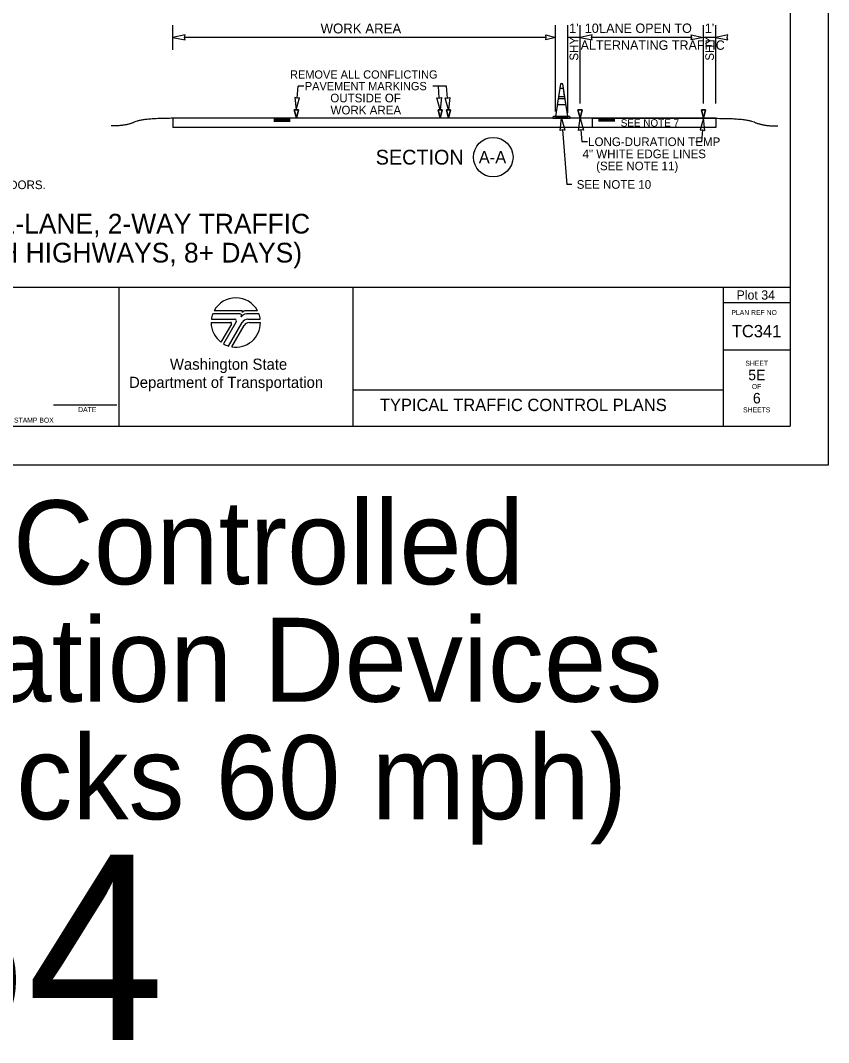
# Model space of a CAD drawing. Extents: x 99977 to 100176, y 99905 to 100011.
# Drawn here: x 100069.51 to 100076.06, y 99905.01 to 99913.29 of the extents above; entities that cross this region are included whole.
import ezdxf

# ---------------------------------------------------------------- set-up
doc = ezdxf.new("R2010")
doc.units = 0
for name, color, linetype in [('SH_DE_DetailHeading1Text', 7, 'Continuous'), ('SH_GI_GeneralNotesBodyText', 7, 'Continuous'), ('SH_GI_PlotLimits', 7, 'Continuous'), ('SH_GI_SheetBorder', 7, 'Continuous'), ('SH_GI_SheetLocationText', 7, 'Continuous'), ('SH_GI_SheetTextInCells', 7, 'Continuous'), ('SH_GI_TitleBlockText', 7, 'Continuous'), ('SH_GI_WSDOTLogo', 7, 'Continuous'), ('TR_WZ_TrafficConeElev', 7, 'Continuous'), ('TR_WZ_WorkZoneDetails', 7, 'Continuous'), ('TR_WZ_WorkZoneTextCurrent', 7, 'Continuous')]:
    doc.layers.add(name, color=color, linetype=linetype)

msp = doc.modelspace()

# ---------------------------------------------------------------- linework, layer by layer
at = {"layer": 'SH_GI_PlotLimits'}
msp.add_lwpolyline([(100059.0625, 99909.6875), (100076.0625, 99909.6875), (100076.0625, 99920.6875), (100059.0625, 99920.6875)], close=True, dxfattribs=at)
at = {"layer": 'SH_GI_SheetBorder'}
for p, q in [((100075.75, 99920.375), (100075.75, 99910)), ((100060, 99911.1259), (100075.75, 99911.1259)), ((100070.3089, 99911.1259), (100070.3089, 99910)), ((100072.2055, 99911.1259), (100072.2055, 99910)), ((100075.2079, 99911.1259), (100075.2079, 99910)), ((100075.2079, 99911.0008), (100075.75, 99911.0008)), ((100075.2079, 99910.6176), (100075.75, 99910.6176)), ((100072.2055, 99910.2955), (100075.2079, 99910.2955)), ((100069.7797, 99910.1733), (100070.2914, 99910.1733)), ((100060, 99910), (100075.75, 99910))]:
    msp.add_line(p, q, dxfattribs=at)
at = {"layer": 'SH_GI_WSDOTLogo'}
for p, q in [((100071.059, 99910.8661), (100071.2496, 99910.8661)), ((100071.2894, 99910.9094), (100071.0697, 99910.9094)), ((100071.303, 99910.9354), (100071.0815, 99910.9354)), ((100071.433, 99910.9354), (100071.3351, 99910.9354)), ((100071.343, 99910.9094), (100071.3429, 99910.9094)), ((100071.4448, 99910.9094), (100071.343, 99910.9094)), ((100071.3558, 99910.8661), (100071.4555, 99910.8661)), ((100071.0572, 99910.84), (100071.2148, 99910.84)), ((100071.222, 99910.8277), (100071.1364, 99910.6807)), ((100071.261, 99910.8464), (100071.1567, 99910.6672)), ((100071.1989, 99910.6487), (100071.3089, 99910.839)), ((100071.2244, 99910.6428), (100071.3242, 99910.8156)), ((100071.3655, 99910.8394), (100071.4572, 99910.8394))]:
    msp.add_line(p, q, dxfattribs=at)
for centre, radius, start, end in [((100071.2572, 99910.84), 0.2, 28.47865, 151.53204), ((100071.2572, 99910.84), 0.2, 159.69598, 172.50569), ((100071.2497, 99910.853), 0.0131, 329.76834, 90), ((100071.2894, 99910.8946), 0.0148, 327.8418, 89.99855), ((100071.3429, 99910.861), 0.0484, 89.99529, 147.82376), ((100071.303, 99910.9263), 0.00903, 329.87418, 90.00328), ((100071.3558, 99910.8119), 0.0542, 90, 149.99738), ((100071.3352, 99910.9066), 0.0287, 90.00721, 148.16763), ((100071.2572, 99910.84), 0.2, 7.49431, 20.29406), ((100071.2572, 99910.84), 0.2, 179.99864, 232.84327), ((100071.2149, 99910.8318), 0.0082, 329.74356, 90), ((100071.2572, 99910.84), 0.2, 260.54554, 359.80857), ((100071.3654, 99910.7918), 0.0476, 90, 150.05432), ((100071.2572, 99910.84), 0.2, 239.79292, 253.0448)]:
    msp.add_arc(centre, radius, start, end, dxfattribs=at)
at = {"layer": 'TR_WZ_TrafficConeElev'}
for p, q in [((100073.8828, 99912.7369), (100073.8728, 99912.6719)), ((100073.913, 99912.7369), (100073.8828, 99912.7369)), ((100073.923, 99912.6719), (100073.913, 99912.7369)), ((100073.8697, 99912.6519), (100073.8628, 99912.6069)), ((100073.8628, 99912.6069), (100073.9329, 99912.6069)), ((100073.926, 99912.6519), (100073.8697, 99912.6519)), ((100073.8728, 99912.6719), (100073.923, 99912.6719)), ((100073.9329, 99912.6069), (100073.926, 99912.6519)), ((100073.8335, 99912.5094), (100073.8285, 99912.5044)), ((100073.8285, 99912.5044), (100073.8285, 99912.4944)), ((100073.8285, 99912.4944), (100073.9673, 99912.4944)), ((100073.8479, 99912.5094), (100073.8335, 99912.5094)), ((100073.9673, 99912.5044), (100073.9623, 99912.5094)), ((100073.9673, 99912.4944), (100073.9673, 99912.5044))]:
    msp.add_line(p, q, dxfattribs=at)
msp.add_lwpolyline([(100073.8479, 99912.5094), (100073.9479, 99912.5094), (100073.9073, 99912.7744), (100073.8885, 99912.7744)], close=True, dxfattribs=at)
msp.add_lwpolyline([(100073.8479, 99912.5094), (100073.9479, 99912.5094), (100073.9073, 99912.7744), (100073.8885, 99912.7744)], close=True, dxfattribs=at)
msp.add_lwpolyline([(100073.9623, 99912.5094), (100073.9479, 99912.5094), (100073.8479, 99912.5094)], dxfattribs=at)
at = {"layer": 'TR_WZ_WorkZoneDetails'}
for p, q in [((100070.7479, 99913.0504), (100070.7479, 99913.2504)), ((100073.8479, 99912.5494), (100073.8479, 99913.2504)), ((100073.9479, 99912.5394), (100073.9479, 99913.2504)), ((100074.0479, 99912.6142), (100074.0479, 99913.2504)), ((100075.0479, 99912.6142), (100075.0479, 99913.2504)), ((100075.1479, 99912.6142), (100075.1479, 99913.2504)), ((100073.7729, 99913.1504), (100070.8416, 99913.1504)), ((100074.0479, 99913.1504), (100073.9479, 99913.1504)), ((100074.9542, 99913.1504), (100074.1416, 99913.1504)), ((100075.1479, 99913.1504), (100075.0479, 99913.1504)), ((100071.7553, 99912.6576), (100071.763, 99912.7552)), ((100071.8092, 99912.7552), (100071.763, 99912.7552)), ((100072.966, 99912.7552), (100072.8531, 99912.7552)), ((100072.9071, 99912.6576), (100072.8993, 99912.7552)), ((100072.9737, 99912.6576), (100072.966, 99912.7552)), ((100070.7479, 99912.4944), (100070.7479, 99912.4194)), ((100075.1479, 99912.4944), (100070.7479, 99912.4944)), ((100071.5649, 99912.4891), (100071.6979, 99912.4891)), ((100071.5649, 99912.4835), (100071.6979, 99912.4835)), ((100071.5649, 99912.4779), (100071.6979, 99912.4779)), ((100071.5649, 99912.4726), (100071.6979, 99912.4726)), ((100074.3309, 99912.4887), (100074.1979, 99912.4887)), ((100074.3309, 99912.4831), (100074.1979, 99912.4831)), ((100074.3309, 99912.4774), (100074.1979, 99912.4774)), ((100074.3309, 99912.4722), (100074.1979, 99912.4722)), ((100075.1479, 99912.4944), (100075.1479, 99912.4194)), ((100075.1479, 99912.4194), (100070.7479, 99912.4194)), ((100073.9053, 99912.4009), (100073.9406, 99911.9574)), ((100074.0553, 99912.4009), (100074.0631, 99912.3034)), ((100075.0404, 99912.4009), (100075.0327, 99912.3034)), ((100074.1092, 99912.3034), (100074.0631, 99912.3034)), ((100075.0327, 99912.3034), (100074.9865, 99912.3034)), ((100073.9806, 99911.9574), (100073.9406, 99911.9574))]:
    msp.add_line(p, q, dxfattribs=at)
for points in [[(100070.7479, 99913.1504), (100070.8461, 99913.1312), (100070.8416, 99913.1504), (100070.8461, 99913.1697)], [(100073.8479, 99913.1504), (100073.7693, 99913.1312), (100073.7729, 99913.1504), (100073.7693, 99913.1697)], [(100074.0479, 99913.1504), (100074.1462, 99913.1312), (100074.1416, 99913.1504), (100074.1462, 99913.1697)], [(100075.0479, 99913.1504), (100074.9496, 99913.1312), (100074.9542, 99913.1504), (100074.9496, 99913.1697)], [(100075.1479, 99913.1504), (100075.2462, 99913.1312), (100075.2416, 99913.1504), (100075.2462, 99913.1697)], [(100071.7478, 99912.5642), (100071.7748, 99912.6606), (100071.7552, 99912.6576), (100071.7363, 99912.6637)], [(100072.9145, 99912.5642), (100072.8875, 99912.6606), (100072.9071, 99912.6576), (100072.926, 99912.6637)], [(100072.9812, 99912.5642), (100072.9542, 99912.6606), (100072.9738, 99912.6576), (100072.9926, 99912.6637)], [(100071.7479, 99912.4944), (100071.7312, 99912.5642), (100071.7645, 99912.5642)], [(100072.9145, 99912.4944), (100072.8978, 99912.5642), (100072.9312, 99912.5642)], [(100072.9812, 99912.4944), (100072.9645, 99912.5642), (100072.9978, 99912.5642)], [(100074.0479, 99912.4944), (100074.0312, 99912.5642), (100074.0645, 99912.5642)], [(100075.0479, 99912.4944), (100075.0312, 99912.5642), (100075.0645, 99912.5642)], [(100073.8979, 99912.4944), (100073.9248, 99912.3979), (100073.9053, 99912.4009), (100073.8864, 99912.3949)], [(100074.0479, 99912.4944), (100074.0748, 99912.3979), (100074.0553, 99912.4009), (100074.0364, 99912.3949)], [(100074.1479, 99912.4944), (100075.1479, 99912.4944), (100075.1479, 99912.4194), (100074.1479, 99912.4194)], [(100074.1479, 99912.4944), (100075.1479, 99912.4944), (100075.1479, 99912.4194), (100074.1479, 99912.4194)], [(100075.0479, 99912.4944), (100075.0209, 99912.3979), (100075.0405, 99912.4009), (100075.0593, 99912.3949)]]:
    msp.add_lwpolyline(points, close=True, dxfattribs=at)
for points in [[(100071.7645, 99912.5642), (100071.7312, 99912.5642), (100071.7479, 99912.4944), (100071.7645, 99912.5642)], [(100072.9312, 99912.5642), (100072.8978, 99912.5642), (100072.9145, 99912.4944), (100072.9312, 99912.5642)], [(100072.9978, 99912.5642), (100072.9645, 99912.5642), (100072.9812, 99912.4944), (100072.9978, 99912.5642)], [(100074.0645, 99912.5642), (100074.0312, 99912.5642), (100074.0479, 99912.4944), (100074.0645, 99912.5642)], [(100075.0645, 99912.5642), (100075.0312, 99912.5642), (100075.0479, 99912.4944), (100075.0645, 99912.5642)]]:
    msp.add_lwpolyline(points, dxfattribs=at)
msp.add_circle((100073.3444, 99912.1794), 0.16, dxfattribs=at)
for points in [[(100070.7479, 99912.4944), (100070.4967, 99912.4944), (100070.3712, 99912.4322), (100070.2457, 99912.4322)], [(100075.1479, 99912.4944), (100075.399, 99912.4945), (100075.5245, 99912.4324), (100075.65, 99912.4325)]]:
    msp.add_open_spline(points, degree=2, dxfattribs=at)

# ---------------------------------------------------------------- texts
at = {"layer": 'SH_DE_DetailHeading1Text'}
for s, p in [('SIMPLE TEMPORARY SIGNAL-CONTROLLED ALTERNATING 1-LANE, 2-WAY TRAFFIC', (100063.1573, 99911.5606)), ('25 WZSL + CHANNELIZING DEVICES + RUMBLE STRIPS (65 MPH HIGHWAYS, 8+ DAYS)', (100062.8951, 99911.3259))]:
    msp.add_text(s, height=0.16, rotation=360, dxfattribs=at).set_placement(p)
at = {"layer": 'SH_GI_GeneralNotesBodyText'}
msp.add_text('ROADWAY WIDTH RESTRICTIONS. 30 DAY NOTICE REQUIRED ON MAJOR FREIGHT CORRIDORS.', height=0.07, rotation=360, dxfattribs=at).set_placement((100065.3222, 99911.9206))
at = {"layer": 'SH_GI_SheetBorder'}
msp.add_text('PLAN REF NO', height=0.040032, dxfattribs=at).set_placement((100075.2747, 99910.9008))
at = {"layer": 'SH_GI_SheetLocationText'}
for s, height, p in [('Plot 34', 0.075, (100075.3164, 99911.025)), (' Temp Signal-Controlled', 0.68, (100063.7893, 99908.7191)), ('Alt Traffic w/ Channelization Devices', 0.68, (100059.9592, 99907.7671)), ('& Rumble Strips (65, Trucks 60 mph)', 0.68, (100059.4717, 99906.8151)), ('Plot 64', 1.5, (100064.4341, 99905.0267))]:
    msp.add_text(s, height=height, dxfattribs=at).set_placement(p)
at = {"layer": 'SH_GI_SheetTextInCells'}
for s, height, p in [('Washington State', 0.090072, (100070.7229, 99910.4571)), ('SHEET', 0.04003, (100075.3877, 99910.4896)), ('Department of Transportation', 0.090072, (100070.3916, 99910.3101)), ('OF', 0.04003, (100075.4406, 99910.3008)), ('DATE', 0.04003, (100069.9794, 99910.1141)), ('SHEETS', 0.04003, (100075.3698, 99910.112)), ('P.E. STAMP BOX', 0.040032, (100069.339, 99910.0286))]:
    msp.add_text(s, height=height, dxfattribs=at).set_placement(p)
at = {"layer": 'SH_GI_TitleBlockText'}
for s, height, p in [('TC341', 0.1, (100075.2784, 99910.72)), ('5E', 0.085, (100075.4116, 99910.3723)), ('TYPICAL TRAFFIC CONTROL PLANS', 0.1, (100072.4251, 99910.1224)), ('6', 0.085, (100075.4493, 99910.1843))]:
    msp.add_text(s, height=height, dxfattribs=at).set_placement(p)
at = {"layer": 'TR_WZ_WorkZoneDetails'}
for s, height, p in [('WORK AREA', 0.08, (100071.9443, 99913.1824)), ("1'", 0.076, (100073.9599, 99913.1864)), ("10'", 0.076, (100074.0867, 99913.1864)), (' LANE OPEN TO', 0.076, (100074.1748, 99913.1864)), ("1'", 0.076, (100075.0595, 99913.1864)), ('ALTERNATING TRAFFIC', 0.076, (100074.0522, 99913.0496))]:
    msp.add_text(s, height=height, dxfattribs=at).set_placement(p)
for s, height, rotation, p in [('SHY', 0.07, 90, (100074.0329, 99912.9617)), ('SHY', 0.07, 90, (100075.1329, 99912.9617)), ('SECTION', 0.12, 360, (100072.3913, 99912.1194)), ('A-A', 0.1, 360, (100073.2265, 99912.1294))]:
    msp.add_text(s, height=height, rotation=rotation, dxfattribs=at).set_placement(p)
at = {"layer": 'TR_WZ_WorkZoneTextCurrent'}
for s, height, p in [('REMOVE ALL CONFLICTING', 0.0665, (100071.6969, 99912.8164)), ('PAVEMENT MARKINGS', 0.0665, (100071.8168, 99912.7219)), ('OUTSIDE OF', 0.07, (100072.0233, 99912.6239)), ('WORK AREA', 0.07, (100072.0253, 99912.5259)), ('SEE NOTE 7', 0.06, (100074.3778, 99912.4269)), ('LONG-DURATION TEMP', 0.07, (100074.1132, 99912.2694)), ('4" WHITE EDGE LINES', 0.07, (100074.068, 99912.1714)), ('(SEE NOTE 11)', 0.07, (100074.1784, 99912.0734)), ('SEE NOTE 10', 0.07, (100074.0206, 99911.9234))]:
    msp.add_text(s, height=height, dxfattribs=at).set_placement(p)

doc.saveas('drawing.dxf')
